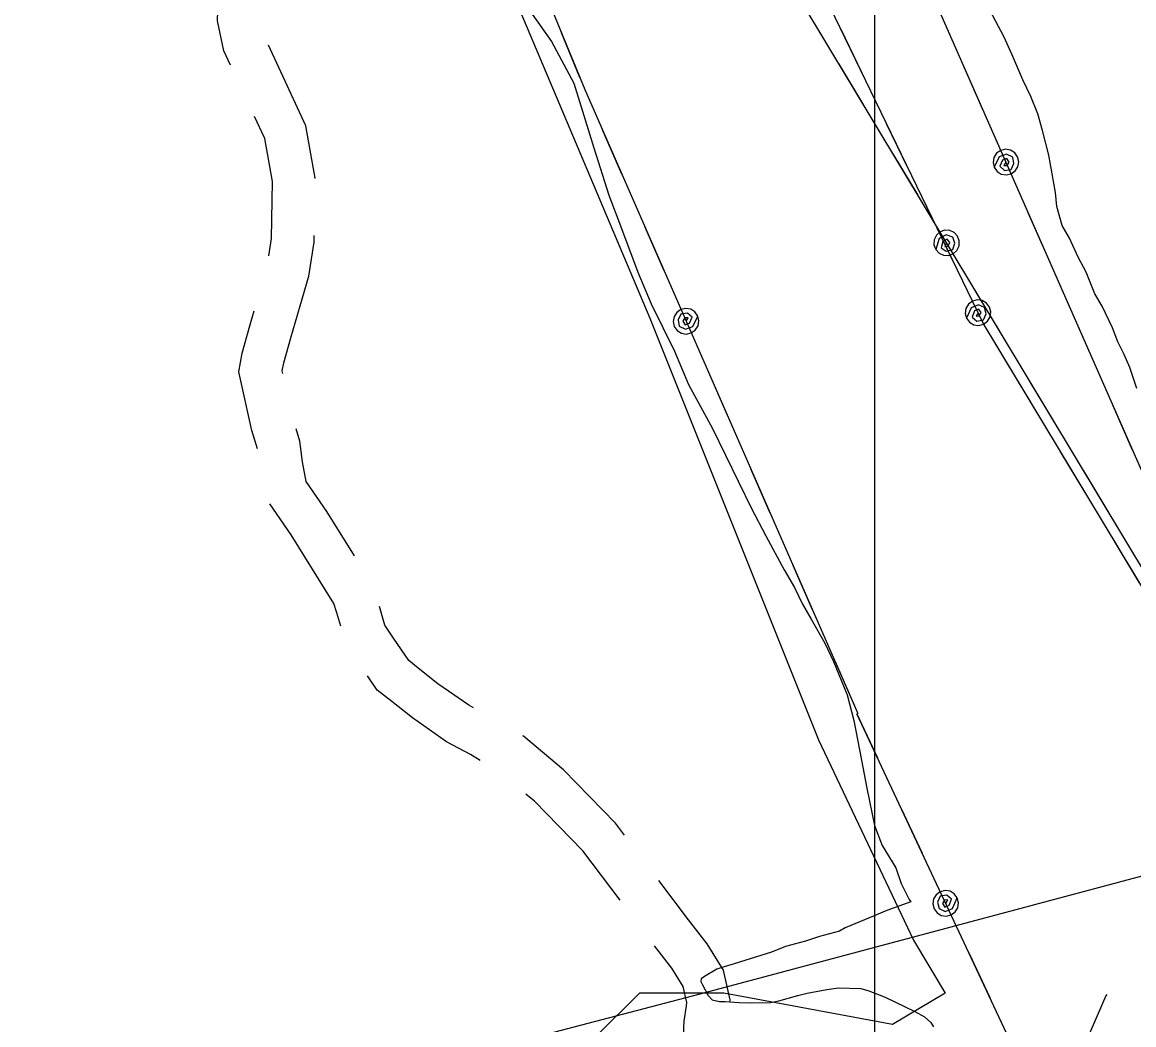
# Model space of a CAD drawing. Extents: x 3250478 to 3288318, y 788638 to 816472.
# Drawn here: x 3280234 to 3281015, y 807628 to 808332 of the extents above; entities that cross this region are included whole.
import ezdxf

# ---------------------------------------------------------------- set-up
doc = ezdxf.new("R2010")
doc.units = 0
for name, color, linetype in [('V-GRID-MAJR', 7, 'Continuous'), ('V-ROAD-CNTR', 7, 'Continuous'), ('V-SITE-VEGE', 7, 'Continuous'), ('V-TOPO-SHOR', 7, 'Continuous'), ('V-UTIL-LINE', 7, 'Continuous')]:
    doc.layers.add(name, color=color, linetype=linetype)

msp = doc.modelspace()

# ---------------------------------------------------------------- linework, layer by layer
at = {"layer": 'V-GRID-MAJR'}
msp.add_spline([(3280833.33, 794015.06), (3280833.33, 800075.26), (3280833.33, 806137.4), (3280833.33, 812199.58), (3280833.33, 812201.48)], degree=3, dxfattribs=at)
at = {"layer": 'V-ROAD-CNTR'}
for points in [[(3280380.71, 808302.04), (3280376.03, 808312.1), (3280371.62, 808333.1), (3280372.75, 808368.05), (3280366.62, 808397.16), (3280366.16, 808399.82)], [(3280440.14, 808222.34), (3280440.14, 808222.47), (3280433.66, 808259.42), (3280407.34, 808315.94)], [(3280407.5, 808168), (3280409.38, 808180.13), (3280410.1, 808220.13), (3280404.79, 808250.34), (3280397.6, 808265.79)], [(3280417.42, 808085.27), (3280417.01, 808087.13), (3280418.02, 808092.87), (3280423.13, 808110.51), (3280429.52, 808132.85), (3280435.64, 808153.63), (3280439.34, 808177.55), (3280439.42, 808182.35)], [(3280399.7, 808032.44), (3280395.55, 808045.23), (3280386.43, 808086.47), (3280388.75, 808099.66), (3280394.3, 808118.81), (3280397.32, 808129.37)], [(3280467.72, 807957.23), (3280448.33, 807988.48), (3280433.89, 808009.39), (3280431.35, 808023.38), (3280429.47, 808037.91), (3280426.71, 808046.39)], [(3280458.1, 807907.79), (3280455.38, 807917.24), (3280453.2, 807923.8), (3280447.82, 807932.41), (3280423.23, 807972.03), (3280408.21, 807993.78)], [(3280551.35, 807850.5), (3280548.07, 807852.26), (3280526.44, 807867.41), (3280512.5, 807878.38), (3280505.91, 807883.61), (3280495.1, 807899.33), (3280489.14, 807908.43), (3280485.33, 807921.65)], [(3280556.16, 807813.54), (3280549.2, 807817.59), (3280532.31, 807826.68), (3280508.54, 807843.32), (3280493.9, 807854.85), (3280483.74, 807862.91), (3280476.86, 807872.92)], [(3280657.48, 807761.05), (3280651.1, 807769.53), (3280614.59, 807806.84), (3280586.47, 807830.61), (3280586.15, 807830.79)], [(3280654.41, 807715.27), (3280628.3, 807749.93), (3280594.14, 807784.84), (3280588.21, 807789.86)], [(3280731.67, 807644.41), (3280731.76, 807645.32), (3280726.93, 807666.27), (3280715.47, 807684.74), (3280702.35, 807701.5), (3280681.55, 807729.1)], [(3280713.86, 807595.61), (3280713.46, 807596.06), (3280699.03, 807613.76), (3280699.24, 807625.75), (3280699.32, 807630.36), (3280701.12, 807640.99), (3280701.39, 807643.52), (3280698.81, 807654.68), (3280690.84, 807667.54), (3280678.56, 807683.22), (3280678.48, 807683.33)], [(3280996.32, 807648.98), (3280995.72, 807648.15), (3280979.61, 807610.94), (3280975.91, 807580.96), (3280971.92, 807561.49), (3280969.17, 807554.7)]]:
    msp.add_lwpolyline(points, dxfattribs=at)
at = {"layer": 'V-SITE-VEGE'}
for p, q in [((3280924.02, 808322.05), (3280914.5, 808340.17)), ((3280929.59, 808309.79), (3280924.02, 808322.05)), ((3280937.37, 808291.7), (3280929.59, 808309.79)), ((3280942.95, 808280.02), (3280937.37, 808291.7)), ((3280947.94, 808267.77), (3280942.95, 808280.02)), ((3280951.21, 808256.13), (3280947.94, 808267.77)), ((3280955.53, 808238.68), (3280951.21, 808256.13)), ((3280960.27, 808212.55), (3280955.53, 808238.68)), ((3280961.25, 808202.69), (3280960.27, 808212.55)), ((3280965.06, 808189.3), (3280961.25, 808202.69)), ((3280970.12, 808180.52), (3280965.06, 808189.3)), ((3280976.25, 808167.1), (3280970.12, 808180.52)), ((3280981.85, 808156.57), (3280976.25, 808167.1)), ((3280987.94, 808141.41), (3280981.85, 808156.57)), ((3280993, 808132.63), (3280987.94, 808141.41)), ((3281000.25, 808117.45), (3280993, 808132.63)), ((3281004.12, 808107.54), (3281000.25, 808117.45)), ((3281008.6, 808098.77), (3281004.12, 808107.54)), ((3281012.48, 808089.44), (3281008.6, 808098.77)), ((3281017.44, 808074.87), (3281012.48, 808089.44))]:
    msp.add_line(p, q, dxfattribs=at)
for points in [[(3280592.54, 808337.84), (3280606.09, 808318.49), (3280621.78, 808289.26), (3280636.02, 808243.84), (3280646.42, 808210.65), (3280654.72, 808189.08), (3280666.87, 808156.44), (3280676.32, 808134.26), (3280692.51, 808100.97)], [(3280692.51, 808100.97), (3280702.51, 808077.63), (3280719.33, 808046.64), (3280746.69, 807990.57), (3280756.77, 807971.28), (3280769.65, 807947.31), (3280776.96, 807935.02), (3280782.54, 807923.34), (3280788.72, 807912.81), (3280798.26, 807895.85), (3280804.4, 807883), (3280813.82, 807859.67), (3280818.71, 807841.63), (3280824, 807813.75), (3280827.69, 807793.99), (3280833.02, 807767.84), (3280838.56, 807753.85), (3280848.12, 807738.04), (3280851.97, 807726.97), (3280857.56, 807715.87), (3280858.68, 807714.11), (3280841.78, 807708.05), (3280830.12, 807703.05), (3280812.62, 807695.83), (3280808.52, 807693.59), (3280794.56, 807689.79), (3280784.66, 807686.49), (3280770.69, 807682.69), (3280760.78, 807678.82), (3280734.58, 807670.6), (3280725.26, 807667.87), (3280722.35, 807666.77), (3280713.58, 807661.71), (3280711.23, 807660.02), (3280711.2, 807658.28), (3280712.31, 807655.95), (3280716.23, 807648.35), (3280719.07, 807645.4), (3280724.26, 807644.15), (3280728.31, 807644.08), (3280738.14, 807643.33), (3280746.25, 807643.18), (3280760.15, 807643.51), (3280765.96, 807644.57), (3280779.34, 807648.38), (3280785.74, 807650), (3280799.68, 807652.64), (3280807.81, 807653.66), (3280823.44, 807653.37), (3280829.19, 807651.53), (3280840.7, 807647.27), (3280861.35, 807637.06), (3280868.24, 807633.46), (3280872.79, 807629.33), (3280874.48, 807626.4)]]:
    msp.add_lwpolyline(points, dxfattribs=at)
at = {"layer": 'V-TOPO-SHOR'}
msp.add_lwpolyline([(3280275.24, 809013.43), (3280453.07, 808650.37), (3280675.35, 808124.3), (3280793.9, 807827.92), (3280860.58, 807687.15), (3280882.81, 807650.1), (3280845.77, 807627.87), (3280727.22, 807650.1), (3280667.94, 807650.1), (3280638.3, 807620.46), (3280593.85, 807583.41), (3280519.75, 807576.01), (3280445.66, 807568.6), (3280349.34, 807553.78), (3280230.79, 807509.32), (3279971.46, 807435.23), (3279378.71, 807294.45), (3279119.38, 807220.36), (3278837.82, 807131.44)], dxfattribs=at)
at = {"layer": 'V-UTIL-LINE'}
for points in [[(3278097.05, 812202.21), (3278175.8, 812094.19), (3278523.51, 811611.23), (3278817.35, 811214.56), (3279189.27, 810702.69), (3279560.4, 810203.45), (3279914.92, 809719.05), (3280187.6, 809285.3), (3280419.92, 808793.63), (3280629.5, 808284.76), (3280821.39, 807846.47)], [(3281131.79, 807764.94), (3280500.72, 808813.84), (3280260.71, 809329.51), (3279812.78, 810067.14), (3279280.49, 810940.53), (3279667.41, 811824.68), (3279822.1, 812201.71)], [(3281153.46, 807715.69), (3280909.45, 808120.63), (3280615.32, 808728.41), (3280334.53, 809367.59), (3279876.01, 810112.16), (3279385.99, 810936.37), (3279742.64, 811796.67), (3279905.8, 812201.68)], [(3281253.7, 807487.88), (3280688.3, 808772.84), (3280387.54, 809396.42), (3279934.65, 810151.38), (3279475.39, 810946.21), (3279803.47, 811771.38), (3279985.31, 812201.66)], [(3286070.51, 809240.05), (3285425.88, 809007.99), (3284647.09, 808702.59), (3283819.23, 808408.07), (3282991.06, 808082.05), (3282130.75, 807750.64), (3281758.8, 807537.35), (3281468.29, 807419.13), (3281083.39, 807285.58), (3280820.78, 807846.22)], [(3280612.98, 808324.88), (3280625.93, 808293.44)], [(3280824.41, 808296.36), (3280809.6, 808326.96)], [(3280825.56, 808273.93), (3280808.04, 808303.06)], [(3280909.75, 808269.55), (3280896.06, 808300.67)], [(3280641.78, 808256.72), (3280655.42, 808225.58)], [(3280856.64, 808229.75), (3280841.83, 808260.35)], [(3280863.71, 808210.52), (3280846.19, 808239.65)], [(3280925.46, 808233.85), (3280923.95, 808231.4), (3280926.28, 808231.54), (3280927.65, 808233.91), (3280926.19, 808236.45), (3280923.01, 808235.23), (3280921.21, 808230.9), (3280924.4, 808228.07), (3280929.21, 808228.77), (3280931.08, 808232.95), (3280930.21, 808237.33), (3280925.9, 808239.5), (3280920.74, 808237.58), (3280917.22, 808230.23), (3280919.24, 808227.35), (3280922.2, 808225.46), (3280925.66, 808224.85), (3280929.08, 808225.61), (3280931.96, 808227.63), (3280933.85, 808230.59), (3280934.46, 808234.05), (3280933.7, 808237.48), (3280931.68, 808240.35), (3280928.72, 808242.24), (3280925.26, 808242.85), (3280921.84, 808242.09), (3280918.96, 808240.07), (3280917.07, 808237.11), (3280916.46, 808233.65), (3280917.22, 808230.23)], [(3280888.88, 808163.14), (3280874.07, 808193.74)], [(3280954.86, 808167.03), (3280941.16, 808198.16)], [(3280671.46, 808188.93), (3280685.09, 808157.79)], [(3280883.82, 808177.1), (3280882.64, 808174.47), (3280884.92, 808174.91), (3280885.99, 808177.44), (3280884.21, 808179.76), (3280881.22, 808178.15), (3280879.98, 808173.63), (3280883.5, 808171.22), (3280888.18, 808172.53), (3280889.51, 808176.91), (3280888.09, 808181.15), (3280883.54, 808182.76), (3280878.66, 808180.2), (3280876.11, 808172.46), (3280878.47, 808169.86), (3280881.65, 808168.36), (3280885.15, 808168.2), (3280888.46, 808169.38), (3280891.06, 808171.75), (3280892.55, 808174.92), (3280892.72, 808178.43), (3280891.53, 808181.74), (3280889.17, 808184.33), (3280885.99, 808185.83), (3280882.48, 808186), (3280879.18, 808184.81), (3280876.58, 808182.44), (3280875.08, 808179.27), (3280874.92, 808175.76), (3280876.11, 808172.46)], [(3280905.87, 808128.03), (3280904.45, 808125.53), (3280906.77, 808125.75), (3280908.06, 808128.18), (3280906.5, 808130.65), (3280903.38, 808129.32), (3280901.73, 808124.93), (3280905.02, 808122.21), (3280909.8, 808123.09), (3280911.52, 808127.34), (3280910.49, 808131.69), (3280906.11, 808133.7), (3280901.02, 808131.59), (3280897.77, 808124.11), (3280899.89, 808121.31), (3280902.92, 808119.53), (3280906.39, 808119.05), (3280909.79, 808119.93), (3280912.59, 808122.05), (3280914.37, 808125.08), (3280914.86, 808128.55), (3280913.97, 808131.95), (3280911.86, 808134.76), (3280908.83, 808136.53), (3280905.35, 808137.02), (3280901.95, 808136.13), (3280899.15, 808134.02), (3280897.37, 808130.99), (3280896.89, 808127.51), (3280897.77, 808124.11)], [(3280921.45, 808114.55), (3280903.93, 808143.68)], [(3280700.74, 808122.06), (3280702.25, 808124.51), (3280699.93, 808124.37), (3280698.54, 808122), (3280700.01, 808119.46), (3280703.18, 808120.68), (3280704.99, 808125), (3280701.81, 808127.84), (3280697, 808127.14), (3280695.12, 808122.97), (3280695.98, 808118.58), (3280700.29, 808116.41), (3280705.45, 808118.32), (3280708.98, 808125.67), (3280706.97, 808128.55), (3280704.01, 808130.44), (3280700.56, 808131.06), (3280697.13, 808130.3), (3280694.25, 808128.29), (3280692.36, 808125.33), (3280691.74, 808121.88), (3280692.49, 808118.45), (3280694.5, 808115.57), (3280697.46, 808113.67), (3280700.92, 808113.06), (3280704.35, 808113.81), (3280707.23, 808115.82), (3280709.12, 808118.78), (3280709.74, 808122.24), (3280708.98, 808125.67)], [(3280984.66, 808099.3), (3280970.97, 808130.42)], [(3280942.88, 808065.15), (3280925.34, 808094.27)], [(3280716.38, 808086.34), (3280730.01, 808055.19)], [(3280959.6, 808051.14), (3280942.07, 808080.27)], [(3281014.46, 808031.57), (3281000.77, 808062.69)], [(3280981.08, 808001.77), (3280963.53, 808030.89)], [(3280746.05, 808018.55), (3280759.69, 807987.4)], [(3280997.75, 807987.73), (3280980.22, 808016.86)], [(3281019.27, 807938.39), (3281001.72, 807967.51)], [(3280775.73, 807950.76), (3280789.37, 807919.62)], [(3275141.9, 805984.12), (3276656.77, 806515.54), (3276877.29, 806524.16), (3277840.19, 806866.72), (3278355.4, 807030.15), (3278608.83, 807099.19), (3280710.7, 807649.49), (3281180.98, 807775.12), (3281615.44, 807894.74)], [(3280805.41, 807882.97), (3280819.05, 807851.83)], [(3280820.78, 807846.22), (3280835.2, 807815.43)], [(3280852.17, 807779.2), (3280866.59, 807748.41)], [(3280883.14, 807713.1), (3280884.58, 807715.58), (3280882.27, 807715.39), (3280880.94, 807712.98), (3280882.47, 807710.49), (3280885.61, 807711.78), (3280887.32, 807716.15), (3280884.06, 807718.91), (3280879.27, 807718.09), (3280877.5, 807713.87), (3280878.47, 807709.5), (3280882.83, 807707.44), (3280887.94, 807709.48), (3280891.29, 807716.92), (3280889.21, 807719.74), (3280886.2, 807721.56), (3280882.73, 807722.09), (3280879.32, 807721.25), (3280876.49, 807719.17), (3280874.67, 807716.16), (3280874.15, 807712.69), (3280874.99, 807709.28), (3280877.07, 807706.45), (3280880.07, 807704.64), (3280883.54, 807704.11), (3280886.95, 807704.95), (3280889.78, 807707.03), (3280891.6, 807710.03), (3280892.13, 807713.51), (3280891.29, 807716.92)], [(3280899.68, 807677.78), (3280914.1, 807646.99)]]:
    msp.add_lwpolyline(points, dxfattribs=at)

doc.saveas('drawing.dxf')
